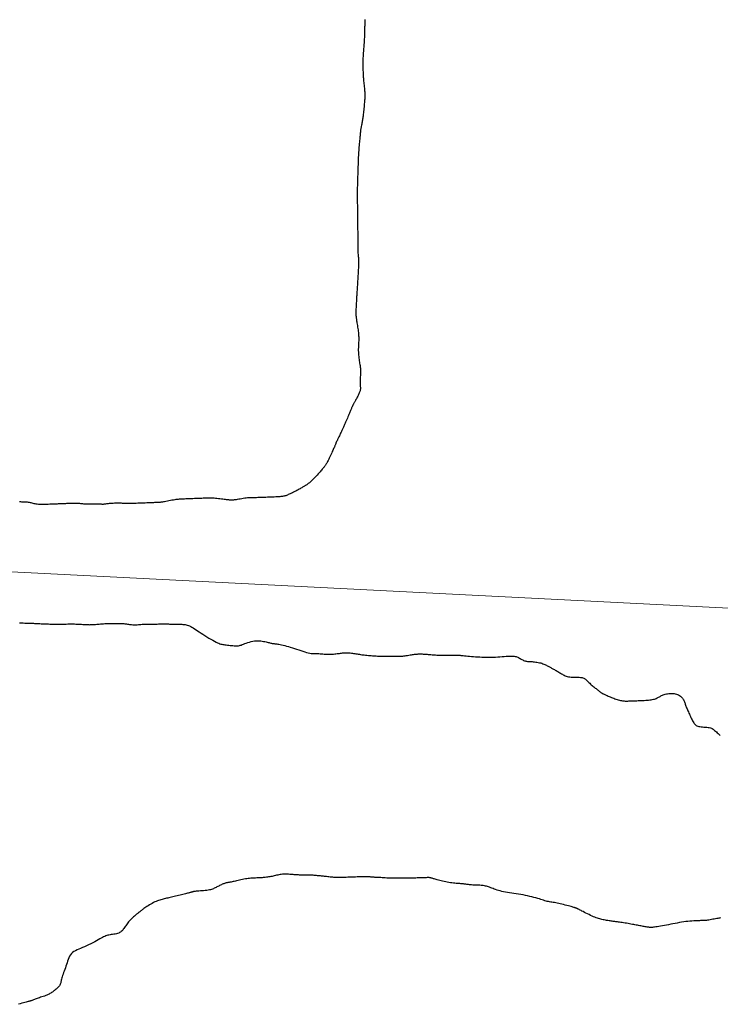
# Model space of a CAD drawing. Header units: millimetres. Extents: x 32690613 to 32693367, y 5343692 to 5344708.
# Tile 547 of 656: x 32692546 to 32692584, y 5344373 to 5344427. Entities that reach past the tile are written whole.
import ezdxf

# ---------------------------------------------------------------- set-up
doc = ezdxf.new("R2010")
doc.units = ezdxf.units.MM
doc.header["$LTSCALE"] = 20
doc.layers.get('0').update_dxf_attribs({"lineweight": 18})
doc.layers.get('Defpoints').update_dxf_attribs({"color": 11, "lineweight": 18})
doc.layers.add('02-DGM_HL_492.50', color=92, linetype='Continuous')
doc.layers.add('02-DGM_HL_493.00', color=102, linetype='Continuous')

# ---------------------------------------------------------------- blocks, each defined once
blk = doc.blocks.new('A$C78070446')
blk.add_line((4469498.77, 5342951.42), (4470248.353, 5342884.169))

msp = doc.modelspace()

# ---------------------------------------------------------------- linework, layer by layer
at = {"layer": '02-DGM_HL_492.50', "elevation": 492.5, "flags": 128}
for points in [[(32692564.862, 5344426.913), (32692564.86, 5344426.865), (32692564.859, 5344426.82), (32692564.857, 5344426.777), (32692564.856, 5344426.734), (32692564.855, 5344426.692), (32692564.854, 5344426.651), (32692564.853, 5344426.608), (32692564.852, 5344426.563), (32692564.85, 5344426.516), (32692564.849, 5344426.466), (32692564.847, 5344426.411), (32692564.846, 5344426.351), (32692564.844, 5344426.286), (32692564.842, 5344426.216), (32692564.84, 5344426.144), (32692564.838, 5344426.071), (32692564.835, 5344425.998), (32692564.833, 5344425.928), (32692564.83, 5344425.861), (32692564.828, 5344425.8), (32692564.825, 5344425.746), (32692564.823, 5344425.696), (32692564.82, 5344425.65), (32692564.816, 5344425.605), (32692564.813, 5344425.559), (32692564.808, 5344425.511), (32692564.804, 5344425.459), (32692564.798, 5344425.4), (32692564.792, 5344425.333), (32692564.785, 5344425.259), (32692564.778, 5344425.178), (32692564.771, 5344425.091), (32692564.765, 5344425), (32692564.76, 5344424.904), (32692564.755, 5344424.805), (32692564.752, 5344424.704), (32692564.75, 5344424.601), (32692564.75, 5344424.499), (32692564.751, 5344424.398), (32692564.753, 5344424.301), (32692564.755, 5344424.208), (32692564.758, 5344424.122), (32692564.761, 5344424.044), (32692564.763, 5344423.977), (32692564.766, 5344423.919), (32692564.768, 5344423.871), (32692564.77, 5344423.828), (32692564.772, 5344423.789), (32692564.774, 5344423.75), (32692564.778, 5344423.709), (32692564.782, 5344423.663), (32692564.787, 5344423.608), (32692564.793, 5344423.545), (32692564.8, 5344423.473), (32692564.808, 5344423.395), (32692564.816, 5344423.315), (32692564.824, 5344423.234), (32692564.832, 5344423.156), (32692564.84, 5344423.082), (32692564.846, 5344423.015), (32692564.851, 5344422.957), (32692564.855, 5344422.908), (32692564.859, 5344422.867), (32692564.861, 5344422.831), (32692564.862, 5344422.801), (32692564.863, 5344422.774), (32692564.863, 5344422.75), (32692564.863, 5344422.727), (32692564.862, 5344422.705), (32692564.861, 5344422.682), (32692564.86, 5344422.656), (32692564.858, 5344422.627), (32692564.855, 5344422.592), (32692564.852, 5344422.552), (32692564.848, 5344422.503), (32692564.843, 5344422.445), (32692564.837, 5344422.378), (32692564.83, 5344422.302), (32692564.823, 5344422.22), (32692564.816, 5344422.135), (32692564.808, 5344422.048), (32692564.8, 5344421.963), (32692564.792, 5344421.88), (32692564.784, 5344421.803), (32692564.777, 5344421.734), (32692564.77, 5344421.671), (32692564.762, 5344421.613), (32692564.755, 5344421.558), (32692564.747, 5344421.506), (32692564.739, 5344421.455), (32692564.73, 5344421.404), (32692564.721, 5344421.351), (32692564.71, 5344421.295), (32692564.699, 5344421.237), (32692564.687, 5344421.178), (32692564.676, 5344421.12), (32692564.665, 5344421.063), (32692564.654, 5344421.009), (32692564.645, 5344420.959), (32692564.637, 5344420.914), (32692564.63, 5344420.875), (32692564.625, 5344420.841), (32692564.621, 5344420.812), (32692564.619, 5344420.787), (32692564.616, 5344420.765), (32692564.615, 5344420.745), (32692564.614, 5344420.726), (32692564.612, 5344420.707), (32692564.611, 5344420.688), (32692564.609, 5344420.667), (32692564.607, 5344420.643), (32692564.604, 5344420.614), (32692564.601, 5344420.58), (32692564.597, 5344420.54), (32692564.592, 5344420.491), (32692564.586, 5344420.434), (32692564.579, 5344420.366), (32692564.571, 5344420.289), (32692564.563, 5344420.205), (32692564.554, 5344420.116), (32692564.545, 5344420.023), (32692564.537, 5344419.927), (32692564.529, 5344419.831), (32692564.522, 5344419.736), (32692564.515, 5344419.643), (32692564.51, 5344419.554), (32692564.505, 5344419.467), (32692564.502, 5344419.384), (32692564.498, 5344419.305), (32692564.496, 5344419.231), (32692564.493, 5344419.161), (32692564.491, 5344419.096), (32692564.489, 5344419.035), (32692564.487, 5344418.98), (32692564.486, 5344418.928), (32692564.484, 5344418.879), (32692564.482, 5344418.832), (32692564.481, 5344418.787), (32692564.48, 5344418.742), (32692564.478, 5344418.697), (32692564.477, 5344418.652), (32692564.475, 5344418.605), (32692564.474, 5344418.557), (32692564.472, 5344418.507), (32692564.47, 5344418.455), (32692564.469, 5344418.4), (32692564.467, 5344418.343), (32692564.465, 5344418.282), (32692564.463, 5344418.218), (32692564.46, 5344418.15), (32692564.458, 5344418.081), (32692564.456, 5344418.011), (32692564.454, 5344417.939), (32692564.451, 5344417.868), (32692564.449, 5344417.798), (32692564.447, 5344417.73), (32692564.445, 5344417.663), (32692564.443, 5344417.599), (32692564.441, 5344417.536), (32692564.439, 5344417.474), (32692564.438, 5344417.413), (32692564.437, 5344417.352), (32692564.437, 5344417.291), (32692564.437, 5344417.229), (32692564.438, 5344417.166), (32692564.439, 5344417.102), (32692564.441, 5344417.036), (32692564.442, 5344416.971), (32692564.445, 5344416.904), (32692564.447, 5344416.838), (32692564.45, 5344416.771), (32692564.452, 5344416.703), (32692564.455, 5344416.636), (32692564.457, 5344416.569), (32692564.46, 5344416.502), (32692564.462, 5344416.436), (32692564.464, 5344416.37), (32692564.465, 5344416.305), (32692564.466, 5344416.241), (32692564.466, 5344416.178), (32692564.466, 5344416.116), (32692564.465, 5344416.055), (32692564.464, 5344415.994), (32692564.463, 5344415.935), (32692564.462, 5344415.875), (32692564.461, 5344415.816), (32692564.46, 5344415.756), (32692564.459, 5344415.696), (32692564.46, 5344415.636), (32692564.46, 5344415.575), (32692564.462, 5344415.514), (32692564.463, 5344415.452), (32692564.465, 5344415.39), (32692564.468, 5344415.328), (32692564.47, 5344415.265), (32692564.472, 5344415.203), (32692564.475, 5344415.14), (32692564.477, 5344415.078), (32692564.479, 5344415.015), (32692564.481, 5344414.952), (32692564.483, 5344414.889), (32692564.484, 5344414.825), (32692564.485, 5344414.76), (32692564.485, 5344414.695), (32692564.484, 5344414.63), (32692564.483, 5344414.564), (32692564.482, 5344414.497), (32692564.481, 5344414.431), (32692564.48, 5344414.365), (32692564.48, 5344414.3), (32692564.48, 5344414.235), (32692564.482, 5344414.172), (32692564.485, 5344414.11), (32692564.489, 5344414.05), (32692564.494, 5344413.991), (32692564.499, 5344413.932), (32692564.504, 5344413.874), (32692564.509, 5344413.817), (32692564.513, 5344413.76), (32692564.516, 5344413.703), (32692564.517, 5344413.647), (32692564.518, 5344413.59), (32692564.517, 5344413.532), (32692564.515, 5344413.474), (32692564.513, 5344413.415), (32692564.509, 5344413.356), (32692564.506, 5344413.295), (32692564.502, 5344413.233), (32692564.498, 5344413.169), (32692564.494, 5344413.105), (32692564.49, 5344413.038), (32692564.486, 5344412.97), (32692564.482, 5344412.9), (32692564.478, 5344412.829), (32692564.473, 5344412.756), (32692564.469, 5344412.681), (32692564.464, 5344412.604), (32692564.459, 5344412.526), (32692564.455, 5344412.448), (32692564.45, 5344412.371), (32692564.445, 5344412.295), (32692564.441, 5344412.223), (32692564.437, 5344412.153), (32692564.433, 5344412.088), (32692564.429, 5344412.028), (32692564.426, 5344411.971), (32692564.422, 5344411.916), (32692564.419, 5344411.863), (32692564.416, 5344411.808), (32692564.412, 5344411.751), (32692564.409, 5344411.69), (32692564.405, 5344411.623), (32692564.4, 5344411.551), (32692564.396, 5344411.473), (32692564.391, 5344411.392), (32692564.386, 5344411.31), (32692564.382, 5344411.229), (32692564.377, 5344411.151), (32692564.374, 5344411.077), (32692564.371, 5344411.011), (32692564.369, 5344410.952), (32692564.368, 5344410.901), (32692564.368, 5344410.857), (32692564.368, 5344410.818), (32692564.369, 5344410.783), (32692564.37, 5344410.751), (32692564.373, 5344410.72), (32692564.375, 5344410.691), (32692564.378, 5344410.661), (32692564.382, 5344410.63), (32692564.386, 5344410.597), (32692564.391, 5344410.56), (32692564.397, 5344410.52), (32692564.404, 5344410.474), (32692564.412, 5344410.422), (32692564.42, 5344410.364), (32692564.43, 5344410.298), (32692564.441, 5344410.226), (32692564.452, 5344410.15), (32692564.464, 5344410.072), (32692564.475, 5344409.993), (32692564.486, 5344409.915), (32692564.495, 5344409.84), (32692564.504, 5344409.769), (32692564.511, 5344409.705), (32692564.517, 5344409.646), (32692564.521, 5344409.59), (32692564.523, 5344409.536), (32692564.525, 5344409.482), (32692564.525, 5344409.428), (32692564.524, 5344409.372), (32692564.522, 5344409.311), (32692564.519, 5344409.246), (32692564.515, 5344409.177), (32692564.511, 5344409.103), (32692564.507, 5344409.026), (32692564.504, 5344408.946), (32692564.502, 5344408.865), (32692564.502, 5344408.782), (32692564.504, 5344408.699), (32692564.509, 5344408.616), (32692564.515, 5344408.534), (32692564.524, 5344408.453), (32692564.533, 5344408.374), (32692564.544, 5344408.297), (32692564.555, 5344408.224), (32692564.566, 5344408.155), (32692564.576, 5344408.09), (32692564.586, 5344408.031), (32692564.595, 5344407.975), (32692564.603, 5344407.921), (32692564.609, 5344407.868), (32692564.615, 5344407.815), (32692564.618, 5344407.76), (32692564.62, 5344407.702), (32692564.621, 5344407.639), (32692564.62, 5344407.571), (32692564.617, 5344407.498), (32692564.614, 5344407.423), (32692564.61, 5344407.346), (32692564.606, 5344407.27), (32692564.602, 5344407.195), (32692564.6, 5344407.124), (32692564.599, 5344407.059), (32692564.6, 5344407), (32692564.602, 5344406.946), (32692564.605, 5344406.898), (32692564.608, 5344406.854), (32692564.611, 5344406.814), (32692564.614, 5344406.777), (32692564.616, 5344406.742), (32692564.616, 5344406.708), (32692564.614, 5344406.675), (32692564.61, 5344406.641), (32692564.603, 5344406.608), (32692564.595, 5344406.573), (32692564.584, 5344406.538), (32692564.571, 5344406.501), (32692564.555, 5344406.462), (32692564.537, 5344406.421), (32692564.517, 5344406.377), (32692564.495, 5344406.332), (32692564.471, 5344406.285), (32692564.446, 5344406.238), (32692564.422, 5344406.191), (32692564.397, 5344406.145), (32692564.373, 5344406.101), (32692564.35, 5344406.059), (32692564.329, 5344406.021), (32692564.31, 5344405.986), (32692564.292, 5344405.953), (32692564.276, 5344405.923), (32692564.261, 5344405.896), (32692564.247, 5344405.87), (32692564.234, 5344405.847), (32692564.222, 5344405.825), (32692564.21, 5344405.804), (32692564.199, 5344405.784), (32692564.189, 5344405.764), (32692564.179, 5344405.744), (32692564.168, 5344405.723), (32692564.158, 5344405.7), (32692564.147, 5344405.675), (32692564.135, 5344405.648), (32692564.123, 5344405.617), (32692564.11, 5344405.583), (32692564.095, 5344405.544), (32692564.079, 5344405.502), (32692564.061, 5344405.456), (32692564.04, 5344405.405), (32692564.018, 5344405.349), (32692563.992, 5344405.288), (32692563.964, 5344405.222), (32692563.934, 5344405.152), (32692563.903, 5344405.08), (32692563.87, 5344405.007), (32692563.838, 5344404.936), (32692563.807, 5344404.866), (32692563.778, 5344404.801), (32692563.751, 5344404.741), (32692563.727, 5344404.688), (32692563.705, 5344404.64), (32692563.686, 5344404.597), (32692563.667, 5344404.557), (32692563.65, 5344404.519), (32692563.633, 5344404.481), (32692563.616, 5344404.442), (32692563.597, 5344404.401), (32692563.577, 5344404.357), (32692563.556, 5344404.311), (32692563.534, 5344404.262), (32692563.511, 5344404.213), (32692563.489, 5344404.164), (32692563.467, 5344404.116), (32692563.445, 5344404.07), (32692563.424, 5344404.026), (32692563.405, 5344403.986), (32692563.387, 5344403.95), (32692563.37, 5344403.917), (32692563.355, 5344403.886), (32692563.34, 5344403.859), (32692563.328, 5344403.833), (32692563.316, 5344403.81), (32692563.306, 5344403.788), (32692563.297, 5344403.767), (32692563.289, 5344403.747), (32692563.281, 5344403.727), (32692563.274, 5344403.707), (32692563.266, 5344403.686), (32692563.257, 5344403.664), (32692563.247, 5344403.639), (32692563.236, 5344403.611), (32692563.224, 5344403.58), (32692563.209, 5344403.546), (32692563.192, 5344403.508), (32692563.174, 5344403.465), (32692563.153, 5344403.419), (32692563.13, 5344403.368), (32692563.104, 5344403.312), (32692563.077, 5344403.25), (32692563.047, 5344403.184), (32692563.015, 5344403.115), (32692562.982, 5344403.043), (32692562.949, 5344402.971), (32692562.916, 5344402.9), (32692562.883, 5344402.831), (32692562.852, 5344402.768), (32692562.822, 5344402.71), (32692562.795, 5344402.659), (32692562.771, 5344402.615), (32692562.748, 5344402.577), (32692562.726, 5344402.544), (32692562.705, 5344402.513), (32692562.685, 5344402.486), (32692562.666, 5344402.46), (32692562.646, 5344402.434), (32692562.626, 5344402.408), (32692562.605, 5344402.38), (32692562.581, 5344402.351), (32692562.555, 5344402.319), (32692562.526, 5344402.283), (32692562.493, 5344402.243), (32692562.455, 5344402.199), (32692562.411, 5344402.149), (32692562.361, 5344402.093), (32692562.306, 5344402.033), (32692562.248, 5344401.969), (32692562.188, 5344401.905), (32692562.128, 5344401.841), (32692562.068, 5344401.779), (32692562.011, 5344401.721), (32692561.958, 5344401.669), (32692561.909, 5344401.623), (32692561.866, 5344401.584), (32692561.826, 5344401.55), (32692561.791, 5344401.521), (32692561.758, 5344401.497), (32692561.729, 5344401.475), (32692561.702, 5344401.456), (32692561.677, 5344401.439), (32692561.653, 5344401.423), (32692561.63, 5344401.407), (32692561.606, 5344401.392), (32692561.582, 5344401.376), (32692561.555, 5344401.359), (32692561.526, 5344401.341), (32692561.493, 5344401.321), (32692561.455, 5344401.299), (32692561.413, 5344401.274), (32692561.365, 5344401.248), (32692561.314, 5344401.219), (32692561.26, 5344401.189), (32692561.203, 5344401.158), (32692561.143, 5344401.127), (32692561.083, 5344401.095), (32692561.022, 5344401.063), (32692560.96, 5344401.032), (32692560.9, 5344401.002), (32692560.84, 5344400.973), (32692560.781, 5344400.945), (32692560.725, 5344400.919), (32692560.671, 5344400.896), (32692560.619, 5344400.874), (32692560.571, 5344400.855), (32692560.527, 5344400.839), (32692560.484, 5344400.826), (32692560.443, 5344400.815), (32692560.401, 5344400.805), (32692560.357, 5344400.798), (32692560.31, 5344400.791), (32692560.257, 5344400.786), (32692560.199, 5344400.781), (32692560.133, 5344400.776), (32692560.06, 5344400.772), (32692559.981, 5344400.768), (32692559.897, 5344400.764), (32692559.809, 5344400.76), (32692559.719, 5344400.756), (32692559.626, 5344400.753), (32692559.533, 5344400.749), (32692559.439, 5344400.745), (32692559.347, 5344400.742), (32692559.256, 5344400.739), (32692559.169, 5344400.736), (32692559.085, 5344400.733), (32692559.006, 5344400.731), (32692558.933, 5344400.73), (32692558.866, 5344400.729), (32692558.807, 5344400.729), (32692558.754, 5344400.73), (32692558.704, 5344400.73), (32692558.656, 5344400.73), (32692558.607, 5344400.729), (32692558.556, 5344400.727), (32692558.499, 5344400.723), (32692558.436, 5344400.716), (32692558.365, 5344400.707), (32692558.286, 5344400.696), (32692558.204, 5344400.683), (32692558.12, 5344400.669), (32692558.037, 5344400.655), (32692557.956, 5344400.642), (32692557.881, 5344400.629), (32692557.814, 5344400.618), (32692557.757, 5344400.61), (32692557.709, 5344400.603), (32692557.668, 5344400.598), (32692557.634, 5344400.595), (32692557.604, 5344400.593), (32692557.579, 5344400.592), (32692557.555, 5344400.592), (32692557.532, 5344400.593), (32692557.508, 5344400.594), (32692557.483, 5344400.597), (32692557.455, 5344400.599), (32692557.424, 5344400.603), (32692557.387, 5344400.607), (32692557.344, 5344400.612), (32692557.294, 5344400.619), (32692557.236, 5344400.626), (32692557.169, 5344400.634), (32692557.094, 5344400.644), (32692557.014, 5344400.654), (32692556.931, 5344400.663), (32692556.847, 5344400.673), (32692556.765, 5344400.682), (32692556.685, 5344400.69), (32692556.61, 5344400.696), (32692556.543, 5344400.701), (32692556.481, 5344400.704), (32692556.423, 5344400.706), (32692556.368, 5344400.706), (32692556.314, 5344400.706), (32692556.26, 5344400.704), (32692556.203, 5344400.702), (32692556.143, 5344400.7), (32692556.078, 5344400.697), (32692556.009, 5344400.695), (32692555.935, 5344400.692), (32692555.859, 5344400.689), (32692555.78, 5344400.686), (32692555.698, 5344400.683), (32692555.616, 5344400.679), (32692555.533, 5344400.676), (32692555.449, 5344400.673), (32692555.367, 5344400.67), (32692555.286, 5344400.667), (32692555.207, 5344400.663), (32692555.13, 5344400.66), (32692555.056, 5344400.658), (32692554.987, 5344400.655), (32692554.922, 5344400.652), (32692554.862, 5344400.65), (32692554.805, 5344400.647), (32692554.751, 5344400.644), (32692554.697, 5344400.641), (32692554.642, 5344400.636), (32692554.585, 5344400.63), (32692554.524, 5344400.622), (32692554.457, 5344400.612), (32692554.383, 5344400.6), (32692554.304, 5344400.586), (32692554.222, 5344400.571), (32692554.139, 5344400.555), (32692554.057, 5344400.539), (32692553.978, 5344400.524), (32692553.905, 5344400.511), (32692553.838, 5344400.499), (32692553.781, 5344400.489), (32692553.731, 5344400.482), (32692553.688, 5344400.476), (32692553.652, 5344400.472), (32692553.62, 5344400.469), (32692553.591, 5344400.467), (32692553.565, 5344400.466), (32692553.539, 5344400.465), (32692553.514, 5344400.464), (32692553.488, 5344400.463), (32692553.459, 5344400.462), (32692553.427, 5344400.46), (32692553.39, 5344400.459), (32692553.347, 5344400.457), (32692553.298, 5344400.455), (32692553.24, 5344400.453), (32692553.173, 5344400.451), (32692553.098, 5344400.448), (32692553.015, 5344400.444), (32692552.927, 5344400.441), (32692552.835, 5344400.437), (32692552.738, 5344400.434), (32692552.64, 5344400.43), (32692552.54, 5344400.426), (32692552.44, 5344400.422), (32692552.342, 5344400.418), (32692552.246, 5344400.415), (32692552.153, 5344400.412), (32692552.065, 5344400.409), (32692551.983, 5344400.408), (32692551.907, 5344400.407), (32692551.84, 5344400.407), (32692551.782, 5344400.408), (32692551.731, 5344400.41), (32692551.685, 5344400.413), (32692551.641, 5344400.416), (32692551.598, 5344400.419), (32692551.552, 5344400.421), (32692551.503, 5344400.424), (32692551.448, 5344400.425), (32692551.384, 5344400.425), (32692551.314, 5344400.424), (32692551.24, 5344400.423), (32692551.163, 5344400.42), (32692551.086, 5344400.417), (32692551.011, 5344400.412), (32692550.939, 5344400.408), (32692550.873, 5344400.402), (32692550.815, 5344400.397), (32692550.763, 5344400.391), (32692550.717, 5344400.385), (32692550.676, 5344400.379), (32692550.639, 5344400.374), (32692550.605, 5344400.37), (32692550.572, 5344400.366), (32692550.541, 5344400.364), (32692550.51, 5344400.364), (32692550.477, 5344400.365), (32692550.443, 5344400.366), (32692550.405, 5344400.368), (32692550.364, 5344400.371), (32692550.318, 5344400.373), (32692550.266, 5344400.375), (32692550.207, 5344400.376), (32692550.141, 5344400.377), (32692550.069, 5344400.376), (32692549.992, 5344400.375), (32692549.913, 5344400.374), (32692549.834, 5344400.373), (32692549.756, 5344400.373), (32692549.68, 5344400.373), (32692549.609, 5344400.375), (32692549.544, 5344400.379), (32692549.485, 5344400.383), (32692549.428, 5344400.388), (32692549.374, 5344400.394), (32692549.32, 5344400.4), (32692549.266, 5344400.405), (32692549.209, 5344400.409), (32692549.149, 5344400.413), (32692549.084, 5344400.415), (32692549.015, 5344400.416), (32692548.944, 5344400.415), (32692548.871, 5344400.414), (32692548.798, 5344400.412), (32692548.727, 5344400.41), (32692548.658, 5344400.408), (32692548.593, 5344400.405), (32692548.533, 5344400.403), (32692548.477, 5344400.401), (32692548.424, 5344400.398), (32692548.371, 5344400.396), (32692548.319, 5344400.394), (32692548.266, 5344400.392), (32692548.209, 5344400.39), (32692548.149, 5344400.388), (32692548.084, 5344400.385), (32692548.015, 5344400.382), (32692547.942, 5344400.38), (32692547.865, 5344400.377), (32692547.786, 5344400.373), (32692547.704, 5344400.37), (32692547.622, 5344400.367), (32692547.539, 5344400.364), (32692547.456, 5344400.361), (32692547.373, 5344400.358), (32692547.292, 5344400.356), (32692547.212, 5344400.355), (32692547.136, 5344400.355), (32692547.062, 5344400.357), (32692546.992, 5344400.361), (32692546.927, 5344400.368), (32692546.867, 5344400.377), (32692546.81, 5344400.388), (32692546.757, 5344400.401), (32692546.706, 5344400.415), (32692546.657, 5344400.428), (32692546.607, 5344400.441), (32692546.558, 5344400.453), (32692546.506, 5344400.462), (32692546.453, 5344400.47), (32692546.397, 5344400.475), (32692546.339, 5344400.478), (32692546.28, 5344400.481), (32692546.219, 5344400.484), (32692546.157, 5344400.488), (32692546.095, 5344400.493), (32692546.032, 5344400.5), (32692545.969, 5344400.509)], [(32692545.955, 5344393.874), (32692546.011, 5344393.873), (32692546.08, 5344393.872), (32692546.158, 5344393.869), (32692546.244, 5344393.867), (32692546.333, 5344393.864), (32692546.424, 5344393.861), (32692546.511, 5344393.858), (32692546.593, 5344393.855), (32692546.667, 5344393.852), (32692546.729, 5344393.849), (32692546.783, 5344393.847), (32692546.83, 5344393.844), (32692546.874, 5344393.842), (32692546.918, 5344393.84), (32692546.963, 5344393.838), (32692547.013, 5344393.836), (32692547.071, 5344393.833), (32692547.139, 5344393.83), (32692547.214, 5344393.827), (32692547.295, 5344393.824), (32692547.379, 5344393.821), (32692547.464, 5344393.817), (32692547.547, 5344393.814), (32692547.626, 5344393.811), (32692547.698, 5344393.808), (32692547.761, 5344393.806), (32692547.818, 5344393.804), (32692547.87, 5344393.802), (32692547.919, 5344393.801), (32692547.967, 5344393.801), (32692548.016, 5344393.8), (32692548.07, 5344393.801), (32692548.129, 5344393.802), (32692548.195, 5344393.803), (32692548.268, 5344393.805), (32692548.346, 5344393.807), (32692548.43, 5344393.809), (32692548.516, 5344393.811), (32692548.605, 5344393.813), (32692548.695, 5344393.814), (32692548.786, 5344393.815), (32692548.875, 5344393.814), (32692548.964, 5344393.813), (32692549.05, 5344393.811), (32692549.133, 5344393.808), (32692549.213, 5344393.805), (32692549.288, 5344393.802), (32692549.359, 5344393.798), (32692549.425, 5344393.794), (32692549.485, 5344393.791), (32692549.539, 5344393.787), (32692549.589, 5344393.784), (32692549.636, 5344393.781), (32692549.68, 5344393.779), (32692549.721, 5344393.777), (32692549.762, 5344393.776), (32692549.802, 5344393.775), (32692549.842, 5344393.776), (32692549.884, 5344393.777), (32692549.927, 5344393.779), (32692549.972, 5344393.781), (32692550.02, 5344393.785), (32692550.071, 5344393.789), (32692550.126, 5344393.793), (32692550.186, 5344393.798), (32692550.251, 5344393.803), (32692550.32, 5344393.809), (32692550.394, 5344393.815), (32692550.47, 5344393.82), (32692550.549, 5344393.826), (32692550.63, 5344393.831), (32692550.713, 5344393.835), (32692550.796, 5344393.839), (32692550.879, 5344393.842), (32692550.962, 5344393.843), (32692551.043, 5344393.845), (32692551.122, 5344393.845), (32692551.199, 5344393.845), (32692551.273, 5344393.845), (32692551.342, 5344393.844), (32692551.407, 5344393.843), (32692551.468, 5344393.842), (32692551.523, 5344393.84), (32692551.576, 5344393.838), (32692551.626, 5344393.835), (32692551.675, 5344393.832), (32692551.723, 5344393.827), (32692551.771, 5344393.822), (32692551.821, 5344393.816), (32692551.872, 5344393.809), (32692551.926, 5344393.801), (32692551.981, 5344393.794), (32692552.038, 5344393.786), (32692552.097, 5344393.78), (32692552.157, 5344393.774), (32692552.218, 5344393.771), (32692552.28, 5344393.77), (32692552.343, 5344393.771), (32692552.407, 5344393.775), (32692552.471, 5344393.78), (32692552.536, 5344393.786), (32692552.601, 5344393.792), (32692552.667, 5344393.799), (32692552.733, 5344393.804), (32692552.799, 5344393.807), (32692552.865, 5344393.809), (32692552.931, 5344393.809), (32692552.997, 5344393.807), (32692553.062, 5344393.805), (32692553.128, 5344393.803), (32692553.192, 5344393.801), (32692553.256, 5344393.8), (32692553.319, 5344393.801), (32692553.381, 5344393.803), (32692553.442, 5344393.806), (32692553.503, 5344393.81), (32692553.563, 5344393.815), (32692553.623, 5344393.819), (32692553.683, 5344393.823), (32692553.743, 5344393.826), (32692553.804, 5344393.828), (32692553.865, 5344393.827), (32692553.926, 5344393.825), (32692553.988, 5344393.822), (32692554.05, 5344393.818), (32692554.112, 5344393.814), (32692554.175, 5344393.81), (32692554.237, 5344393.806), (32692554.3, 5344393.803), (32692554.363, 5344393.801), (32692554.425, 5344393.8), (32692554.487, 5344393.8), (32692554.549, 5344393.8), (32692554.611, 5344393.8), (32692554.672, 5344393.8), (32692554.732, 5344393.8), (32692554.791, 5344393.799), (32692554.85, 5344393.798), (32692554.908, 5344393.794), (32692554.966, 5344393.789), (32692555.025, 5344393.781), (32692555.084, 5344393.769), (32692555.144, 5344393.753), (32692555.205, 5344393.733), (32692555.268, 5344393.707), (32692555.332, 5344393.675), (32692555.4, 5344393.638), (32692555.47, 5344393.595), (32692555.545, 5344393.547), (32692555.624, 5344393.495), (32692555.708, 5344393.439), (32692555.798, 5344393.378), (32692555.894, 5344393.314), (32692555.997, 5344393.247), (32692556.105, 5344393.179), (32692556.215, 5344393.11), (32692556.326, 5344393.043), (32692556.434, 5344392.979), (32692556.537, 5344392.919), (32692556.634, 5344392.866), (32692556.721, 5344392.82), (32692556.798, 5344392.783), (32692556.865, 5344392.754), (32692556.926, 5344392.731), (32692556.982, 5344392.714), (32692557.035, 5344392.702), (32692557.088, 5344392.692), (32692557.144, 5344392.684), (32692557.203, 5344392.676), (32692557.269, 5344392.667), (32692557.34, 5344392.659), (32692557.414, 5344392.65), (32692557.489, 5344392.641), (32692557.563, 5344392.633), (32692557.635, 5344392.626), (32692557.702, 5344392.62), (32692557.763, 5344392.616), (32692557.817, 5344392.614), (32692557.865, 5344392.614), (32692557.908, 5344392.617), (32692557.951, 5344392.623), (32692557.993, 5344392.632), (32692558.039, 5344392.645), (32692558.089, 5344392.662), (32692558.147, 5344392.683), (32692558.213, 5344392.709), (32692558.287, 5344392.737), (32692558.367, 5344392.767), (32692558.452, 5344392.797), (32692558.541, 5344392.825), (32692558.633, 5344392.851), (32692558.725, 5344392.872), (32692558.817, 5344392.887), (32692558.907, 5344392.896), (32692558.995, 5344392.898), (32692559.081, 5344392.894), (32692559.163, 5344392.887), (32692559.242, 5344392.876), (32692559.317, 5344392.862), (32692559.387, 5344392.848), (32692559.453, 5344392.833), (32692559.514, 5344392.818), (32692559.569, 5344392.804), (32692559.621, 5344392.791), (32692559.668, 5344392.78), (32692559.712, 5344392.769), (32692559.753, 5344392.76), (32692559.791, 5344392.752), (32692559.827, 5344392.745), (32692559.861, 5344392.74), (32692559.895, 5344392.737), (32692559.93, 5344392.733), (32692559.967, 5344392.73), (32692560.007, 5344392.726), (32692560.052, 5344392.72), (32692560.103, 5344392.713), (32692560.162, 5344392.703), (32692560.23, 5344392.69), (32692560.305, 5344392.674), (32692560.388, 5344392.654), (32692560.478, 5344392.632), (32692560.574, 5344392.606), (32692560.675, 5344392.578), (32692560.782, 5344392.546), (32692560.893, 5344392.511), (32692561.007, 5344392.474), (32692561.123, 5344392.434), (32692561.239, 5344392.394), (32692561.354, 5344392.355), (32692561.465, 5344392.318), (32692561.572, 5344392.284), (32692561.671, 5344392.255), (32692561.763, 5344392.231), (32692561.845, 5344392.215), (32692561.919, 5344392.204), (32692561.986, 5344392.198), (32692562.048, 5344392.195), (32692562.108, 5344392.195), (32692562.166, 5344392.196), (32692562.225, 5344392.196), (32692562.286, 5344392.195), (32692562.35, 5344392.192), (32692562.418, 5344392.187), (32692562.489, 5344392.18), (32692562.561, 5344392.173), (32692562.635, 5344392.166), (32692562.71, 5344392.16), (32692562.785, 5344392.155), (32692562.859, 5344392.152), (32692562.933, 5344392.152), (32692563.005, 5344392.155), (32692563.075, 5344392.159), (32692563.145, 5344392.165), (32692563.213, 5344392.172), (32692563.279, 5344392.18), (32692563.344, 5344392.189), (32692563.407, 5344392.197), (32692563.468, 5344392.206), (32692563.528, 5344392.214), (32692563.587, 5344392.221), (32692563.645, 5344392.228), (32692563.703, 5344392.233), (32692563.761, 5344392.236), (32692563.819, 5344392.238), (32692563.878, 5344392.238), (32692563.937, 5344392.236), (32692563.998, 5344392.232), (32692564.059, 5344392.226), (32692564.121, 5344392.219), (32692564.183, 5344392.21), (32692564.245, 5344392.201), (32692564.308, 5344392.191), (32692564.371, 5344392.181), (32692564.434, 5344392.171), (32692564.497, 5344392.161), (32692564.561, 5344392.152), (32692564.626, 5344392.142), (32692564.692, 5344392.133), (32692564.76, 5344392.124), (32692564.83, 5344392.116), (32692564.902, 5344392.108), (32692564.976, 5344392.1), (32692565.052, 5344392.094), (32692565.129, 5344392.088), (32692565.205, 5344392.082), (32692565.28, 5344392.077), (32692565.353, 5344392.072), (32692565.422, 5344392.068), (32692565.488, 5344392.064), (32692565.548, 5344392.06), (32692565.604, 5344392.057), (32692565.658, 5344392.054), (32692565.711, 5344392.052), (32692565.764, 5344392.05), (32692565.819, 5344392.049), (32692565.877, 5344392.048), (32692565.939, 5344392.048), (32692566.006, 5344392.049), (32692566.077, 5344392.05), (32692566.151, 5344392.052), (32692566.227, 5344392.053), (32692566.302, 5344392.055), (32692566.375, 5344392.056), (32692566.445, 5344392.057), (32692566.511, 5344392.057), (32692566.571, 5344392.055), (32692566.626, 5344392.054), (32692566.677, 5344392.052), (32692566.727, 5344392.051), (32692566.776, 5344392.05), (32692566.826, 5344392.051), (32692566.879, 5344392.053), (32692566.935, 5344392.058), (32692566.996, 5344392.065), (32692567.061, 5344392.074), (32692567.129, 5344392.085), (32692567.199, 5344392.096), (32692567.269, 5344392.109), (32692567.339, 5344392.12), (32692567.406, 5344392.132), (32692567.47, 5344392.142), (32692567.53, 5344392.15), (32692567.586, 5344392.156), (32692567.639, 5344392.162), (32692567.689, 5344392.165), (32692567.737, 5344392.168), (32692567.782, 5344392.17), (32692567.827, 5344392.171), (32692567.87, 5344392.171), (32692567.913, 5344392.171), (32692567.957, 5344392.171), (32692568.001, 5344392.17), (32692568.047, 5344392.168), (32692568.096, 5344392.166), (32692568.148, 5344392.163), (32692568.204, 5344392.159), (32692568.264, 5344392.154), (32692568.329, 5344392.148), (32692568.399, 5344392.141), (32692568.474, 5344392.134), (32692568.552, 5344392.127), (32692568.634, 5344392.121), (32692568.718, 5344392.115), (32692568.805, 5344392.11), (32692568.895, 5344392.106), (32692568.985, 5344392.104), (32692569.076, 5344392.103), (32692569.166, 5344392.103), (32692569.253, 5344392.105), (32692569.338, 5344392.106), (32692569.417, 5344392.108), (32692569.491, 5344392.11), (32692569.557, 5344392.112), (32692569.616, 5344392.113), (32692569.667, 5344392.114), (32692569.711, 5344392.114), (32692569.751, 5344392.114), (32692569.785, 5344392.113), (32692569.817, 5344392.112), (32692569.845, 5344392.112), (32692569.873, 5344392.111), (32692569.9, 5344392.11), (32692569.928, 5344392.109), (32692569.957, 5344392.108), (32692569.99, 5344392.106), (32692570.028, 5344392.103), (32692570.071, 5344392.1), (32692570.121, 5344392.095), (32692570.179, 5344392.09), (32692570.246, 5344392.083), (32692570.322, 5344392.075), (32692570.406, 5344392.067), (32692570.497, 5344392.058), (32692570.594, 5344392.048), (32692570.697, 5344392.039), (32692570.804, 5344392.03), (32692570.916, 5344392.021), (32692571.03, 5344392.014), (32692571.147, 5344392.007), (32692571.266, 5344392.002), (32692571.388, 5344391.998), (32692571.511, 5344391.995), (32692571.634, 5344391.994), (32692571.759, 5344391.995), (32692571.884, 5344391.999), (32692572.009, 5344392.004), (32692572.132, 5344392.011), (32692572.253, 5344392.019), (32692572.369, 5344392.027), (32692572.481, 5344392.035), (32692572.586, 5344392.043), (32692572.683, 5344392.049), (32692572.771, 5344392.054), (32692572.85, 5344392.056), (32692572.919, 5344392.055), (32692572.981, 5344392.052), (32692573.037, 5344392.046), (32692573.088, 5344392.037), (32692573.135, 5344392.024), (32692573.181, 5344392.009), (32692573.227, 5344391.991), (32692573.272, 5344391.969), (32692573.319, 5344391.944), (32692573.365, 5344391.919), (32692573.412, 5344391.893), (32692573.458, 5344391.867), (32692573.504, 5344391.843), (32692573.548, 5344391.821), (32692573.591, 5344391.803), (32692573.633, 5344391.789), (32692573.674, 5344391.778), (32692573.715, 5344391.771), (32692573.757, 5344391.766), (32692573.8, 5344391.762), (32692573.847, 5344391.76), (32692573.897, 5344391.757), (32692573.952, 5344391.755), (32692574.011, 5344391.751), (32692574.075, 5344391.745), (32692574.142, 5344391.739), (32692574.211, 5344391.73), (32692574.28, 5344391.72), (32692574.349, 5344391.708), (32692574.417, 5344391.694), (32692574.482, 5344391.678), (32692574.543, 5344391.66), (32692574.601, 5344391.64), (32692574.655, 5344391.618), (32692574.706, 5344391.596), (32692574.755, 5344391.573), (32692574.8, 5344391.549), (32692574.844, 5344391.526), (32692574.885, 5344391.504), (32692574.924, 5344391.482), (32692574.961, 5344391.462), (32692574.998, 5344391.442), (32692575.035, 5344391.422), (32692575.072, 5344391.401), (32692575.109, 5344391.381), (32692575.149, 5344391.359), (32692575.19, 5344391.337), (32692575.234, 5344391.312), (32692575.28, 5344391.287), (32692575.328, 5344391.261), (32692575.377, 5344391.233), (32692575.426, 5344391.205), (32692575.476, 5344391.176), (32692575.525, 5344391.147), (32692575.574, 5344391.118), (32692575.621, 5344391.089), (32692575.669, 5344391.06), (32692575.717, 5344391.032), (32692575.766, 5344391.006), (32692575.818, 5344390.981), (32692575.873, 5344390.96), (32692575.933, 5344390.941), (32692575.998, 5344390.926), (32692576.07, 5344390.915), (32692576.145, 5344390.907), (32692576.224, 5344390.903), (32692576.303, 5344390.9), (32692576.382, 5344390.898), (32692576.459, 5344390.897), (32692576.531, 5344390.896), (32692576.597, 5344390.894), (32692576.656, 5344390.89), (32692576.709, 5344390.885), (32692576.755, 5344390.877), (32692576.797, 5344390.866), (32692576.836, 5344390.852), (32692576.872, 5344390.835), (32692576.907, 5344390.814), (32692576.941, 5344390.788), (32692576.976, 5344390.758), (32692577.012, 5344390.725), (32692577.048, 5344390.688), (32692577.086, 5344390.649), (32692577.125, 5344390.608), (32692577.165, 5344390.567), (32692577.206, 5344390.525), (32692577.249, 5344390.484), (32692577.293, 5344390.445), (32692577.337, 5344390.408), (32692577.382, 5344390.372), (32692577.427, 5344390.337), (32692577.47, 5344390.304), (32692577.512, 5344390.273), (32692577.552, 5344390.244), (32692577.589, 5344390.216), (32692577.622, 5344390.19), (32692577.653, 5344390.165), (32692577.681, 5344390.143), (32692577.707, 5344390.121), (32692577.731, 5344390.102), (32692577.754, 5344390.083), (32692577.776, 5344390.067), (32692577.798, 5344390.051), (32692577.819, 5344390.037), (32692577.841, 5344390.024), (32692577.865, 5344390.011), (32692577.89, 5344389.997), (32692577.918, 5344389.984), (32692577.95, 5344389.969), (32692577.985, 5344389.953), (32692578.025, 5344389.935), (32692578.07, 5344389.915), (32692578.119, 5344389.892), (32692578.173, 5344389.869), (32692578.23, 5344389.844), (32692578.289, 5344389.819), (32692578.351, 5344389.793), (32692578.414, 5344389.768), (32692578.477, 5344389.744), (32692578.54, 5344389.721), (32692578.603, 5344389.7), (32692578.666, 5344389.68), (32692578.727, 5344389.662), (32692578.787, 5344389.646), (32692578.845, 5344389.631), (32692578.901, 5344389.62), (32692578.955, 5344389.61), (32692579.006, 5344389.603), (32692579.056, 5344389.598), (32692579.104, 5344389.595), (32692579.153, 5344389.593), (32692579.204, 5344389.593), (32692579.256, 5344389.594), (32692579.312, 5344389.596), (32692579.372, 5344389.598), (32692579.437, 5344389.601), (32692579.507, 5344389.604), (32692579.58, 5344389.607), (32692579.657, 5344389.61), (32692579.736, 5344389.613), (32692579.817, 5344389.616), (32692579.9, 5344389.619), (32692579.983, 5344389.622), (32692580.066, 5344389.626), (32692580.149, 5344389.629), (32692580.23, 5344389.633), (32692580.309, 5344389.639), (32692580.385, 5344389.645), (32692580.459, 5344389.653), (32692580.528, 5344389.662), (32692580.592, 5344389.674), (32692580.652, 5344389.688), (32692580.707, 5344389.704), (32692580.758, 5344389.722), (32692580.805, 5344389.741), (32692580.85, 5344389.762), (32692580.893, 5344389.783), (32692580.935, 5344389.806), (32692580.976, 5344389.828), (32692581.017, 5344389.85), (32692581.058, 5344389.872), (32692581.101, 5344389.894), (32692581.146, 5344389.914), (32692581.194, 5344389.934), (32692581.244, 5344389.952), (32692581.299, 5344389.968), (32692581.359, 5344389.982), (32692581.423, 5344389.993), (32692581.492, 5344390.002), (32692581.563, 5344390.008), (32692581.636, 5344390.01), (32692581.708, 5344390.008), (32692581.78, 5344390.002), (32692581.849, 5344389.992), (32692581.915, 5344389.976), (32692581.976, 5344389.955), (32692582.032, 5344389.929), (32692582.083, 5344389.899), (32692582.129, 5344389.866), (32692582.171, 5344389.83), (32692582.208, 5344389.792), (32692582.241, 5344389.752), (32692582.27, 5344389.712), (32692582.295, 5344389.671), (32692582.316, 5344389.63), (32692582.334, 5344389.588), (32692582.351, 5344389.546), (32692582.366, 5344389.503), (32692582.381, 5344389.459), (32692582.396, 5344389.414), (32692582.412, 5344389.368), (32692582.43, 5344389.32), (32692582.449, 5344389.271), (32692582.47, 5344389.22), (32692582.492, 5344389.167), (32692582.515, 5344389.113), (32692582.54, 5344389.057), (32692582.566, 5344388.998), (32692582.593, 5344388.938), (32692582.62, 5344388.876), (32692582.649, 5344388.812), (32692582.678, 5344388.748), (32692582.708, 5344388.684), (32692582.738, 5344388.622), (32692582.767, 5344388.562), (32692582.797, 5344388.505), (32692582.826, 5344388.453), (32692582.855, 5344388.405), (32692582.884, 5344388.362), (32692582.914, 5344388.324), (32692582.948, 5344388.291), (32692582.985, 5344388.262), (32692583.028, 5344388.238), (32692583.076, 5344388.218), (32692583.132, 5344388.203), (32692583.196, 5344388.191), (32692583.266, 5344388.183), (32692583.341, 5344388.177), (32692583.418, 5344388.172), (32692583.496, 5344388.167), (32692583.571, 5344388.161), (32692583.644, 5344388.153), (32692583.71, 5344388.142), (32692583.77, 5344388.126), (32692583.823, 5344388.107), (32692583.871, 5344388.084), (32692583.917, 5344388.056), (32692583.96, 5344388.024), (32692584.003, 5344387.989), (32692584.048, 5344387.95), (32692584.095, 5344387.907), (32692584.145, 5344387.86), (32692584.199, 5344387.81), (32692584.255, 5344387.76), (32692584.313, 5344387.708)]]:
    msp.add_lwpolyline(points, dxfattribs=at)
at = {"layer": '02-DGM_HL_493.00', "elevation": 493, "flags": 128}
msp.add_lwpolyline([(32692584.317, 5344377.716), (32692584.275, 5344377.708), (32692584.229, 5344377.7), (32692584.177, 5344377.69), (32692584.119, 5344377.679), (32692584.053, 5344377.667), (32692583.982, 5344377.655), (32692583.907, 5344377.641), (32692583.831, 5344377.628), (32692583.755, 5344377.615), (32692583.682, 5344377.603), (32692583.614, 5344377.592), (32692583.553, 5344377.584), (32692583.5, 5344377.578), (32692583.454, 5344377.573), (32692583.411, 5344377.571), (32692583.371, 5344377.569), (32692583.33, 5344377.568), (32692583.286, 5344377.568), (32692583.236, 5344377.568), (32692583.178, 5344377.567), (32692583.111, 5344377.566), (32692583.034, 5344377.563), (32692582.948, 5344377.56), (32692582.855, 5344377.555), (32692582.756, 5344377.548), (32692582.652, 5344377.539), (32692582.542, 5344377.528), (32692582.43, 5344377.514), (32692582.314, 5344377.498), (32692582.197, 5344377.48), (32692582.079, 5344377.459), (32692581.959, 5344377.438), (32692581.839, 5344377.415), (32692581.719, 5344377.393), (32692581.6, 5344377.37), (32692581.482, 5344377.347), (32692581.366, 5344377.326), (32692581.252, 5344377.306), (32692581.143, 5344377.286), (32692581.04, 5344377.269), (32692580.944, 5344377.253), (32692580.855, 5344377.238), (32692580.777, 5344377.226), (32692580.709, 5344377.215), (32692580.652, 5344377.207), (32692580.605, 5344377.201), (32692580.566, 5344377.197), (32692580.532, 5344377.194), (32692580.501, 5344377.194), (32692580.471, 5344377.196), (32692580.439, 5344377.199), (32692580.403, 5344377.203), (32692580.362, 5344377.209), (32692580.315, 5344377.217), (32692580.264, 5344377.226), (32692580.209, 5344377.235), (32692580.15, 5344377.245), (32692580.09, 5344377.256), (32692580.028, 5344377.267), (32692579.965, 5344377.279), (32692579.902, 5344377.29), (32692579.838, 5344377.302), (32692579.774, 5344377.314), (32692579.708, 5344377.325), (32692579.64, 5344377.338), (32692579.571, 5344377.35), (32692579.498, 5344377.364), (32692579.423, 5344377.377), (32692579.344, 5344377.392), (32692579.263, 5344377.406), (32692579.181, 5344377.421), (32692579.099, 5344377.435), (32692579.019, 5344377.449), (32692578.943, 5344377.462), (32692578.871, 5344377.474), (32692578.804, 5344377.484), (32692578.745, 5344377.493), (32692578.691, 5344377.5), (32692578.641, 5344377.506), (32692578.594, 5344377.511), (32692578.548, 5344377.516), (32692578.502, 5344377.521), (32692578.453, 5344377.527), (32692578.402, 5344377.533), (32692578.346, 5344377.54), (32692578.286, 5344377.549), (32692578.223, 5344377.559), (32692578.157, 5344377.569), (32692578.091, 5344377.581), (32692578.024, 5344377.593), (32692577.959, 5344377.605), (32692577.894, 5344377.619), (32692577.832, 5344377.632), (32692577.772, 5344377.647), (32692577.712, 5344377.664), (32692577.651, 5344377.682), (32692577.589, 5344377.703), (32692577.523, 5344377.726), (32692577.454, 5344377.754), (32692577.379, 5344377.785), (32692577.299, 5344377.82), (32692577.215, 5344377.859), (32692577.129, 5344377.9), (32692577.043, 5344377.942), (32692576.959, 5344377.983), (32692576.88, 5344378.023), (32692576.807, 5344378.06), (32692576.743, 5344378.092), (32692576.69, 5344378.12), (32692576.645, 5344378.143), (32692576.61, 5344378.162), (32692576.581, 5344378.177), (32692576.557, 5344378.19), (32692576.539, 5344378.2), (32692576.524, 5344378.208), (32692576.51, 5344378.215), (32692576.498, 5344378.221), (32692576.486, 5344378.226), (32692576.474, 5344378.232), (32692576.462, 5344378.236), (32692576.45, 5344378.241), (32692576.437, 5344378.246), (32692576.424, 5344378.251), (32692576.409, 5344378.255), (32692576.393, 5344378.261), (32692576.374, 5344378.267), (32692576.351, 5344378.273), (32692576.324, 5344378.281), (32692576.29, 5344378.291), (32692576.25, 5344378.303), (32692576.201, 5344378.317), (32692576.143, 5344378.334), (32692576.075, 5344378.354), (32692575.998, 5344378.376), (32692575.915, 5344378.4), (32692575.827, 5344378.424), (32692575.736, 5344378.448), (32692575.645, 5344378.471), (32692575.555, 5344378.493), (32692575.469, 5344378.512), (32692575.387, 5344378.528), (32692575.31, 5344378.541), (32692575.237, 5344378.553), (32692575.168, 5344378.563), (32692575.101, 5344378.574), (32692575.036, 5344378.584), (32692574.972, 5344378.596), (32692574.909, 5344378.609), (32692574.846, 5344378.625), (32692574.781, 5344378.642), (32692574.715, 5344378.662), (32692574.645, 5344378.684), (32692574.572, 5344378.708), (32692574.494, 5344378.733), (32692574.409, 5344378.759), (32692574.318, 5344378.786), (32692574.22, 5344378.814), (32692574.114, 5344378.842), (32692574.003, 5344378.87), (32692573.886, 5344378.898), (32692573.766, 5344378.926), (32692573.643, 5344378.952), (32692573.518, 5344378.977), (32692573.393, 5344379), (32692573.267, 5344379.021), (32692573.142, 5344379.04), (32692573.019, 5344379.058), (32692572.898, 5344379.075), (32692572.78, 5344379.092), (32692572.666, 5344379.11), (32692572.557, 5344379.129), (32692572.453, 5344379.149), (32692572.355, 5344379.171), (32692572.263, 5344379.195), (32692572.176, 5344379.219), (32692572.094, 5344379.245), (32692572.018, 5344379.271), (32692571.945, 5344379.297), (32692571.876, 5344379.323), (32692571.811, 5344379.348), (32692571.749, 5344379.372), (32692571.689, 5344379.394), (32692571.632, 5344379.414), (32692571.575, 5344379.433), (32692571.518, 5344379.45), (32692571.461, 5344379.465), (32692571.403, 5344379.477), (32692571.343, 5344379.487), (32692571.281, 5344379.494), (32692571.217, 5344379.499), (32692571.151, 5344379.502), (32692571.085, 5344379.504), (32692571.018, 5344379.505), (32692570.952, 5344379.506), (32692570.887, 5344379.508), (32692570.823, 5344379.511), (32692570.761, 5344379.515), (32692570.702, 5344379.521), (32692570.645, 5344379.527), (32692570.589, 5344379.534), (32692570.536, 5344379.542), (32692570.485, 5344379.549), (32692570.437, 5344379.556), (32692570.39, 5344379.563), (32692570.345, 5344379.569), (32692570.301, 5344379.574), (32692570.257, 5344379.579), (32692570.212, 5344379.583), (32692570.165, 5344379.587), (32692570.114, 5344379.591), (32692570.06, 5344379.595), (32692570, 5344379.599), (32692569.934, 5344379.604), (32692569.863, 5344379.609), (32692569.787, 5344379.616), (32692569.708, 5344379.623), (32692569.625, 5344379.632), (32692569.541, 5344379.642), (32692569.455, 5344379.655), (32692569.369, 5344379.669), (32692569.283, 5344379.685), (32692569.199, 5344379.704), (32692569.116, 5344379.723), (32692569.036, 5344379.743), (32692568.96, 5344379.764), (32692568.888, 5344379.784), (32692568.822, 5344379.803), (32692568.761, 5344379.822), (32692568.707, 5344379.838), (32692568.659, 5344379.853), (32692568.616, 5344379.866), (32692568.579, 5344379.877), (32692568.546, 5344379.887), (32692568.517, 5344379.896), (32692568.492, 5344379.903), (32692568.469, 5344379.909), (32692568.449, 5344379.914), (32692568.43, 5344379.918), (32692568.409, 5344379.921), (32692568.384, 5344379.922), (32692568.355, 5344379.923), (32692568.319, 5344379.923), (32692568.274, 5344379.922), (32692568.218, 5344379.921), (32692568.15, 5344379.919), (32692568.073, 5344379.916), (32692567.989, 5344379.913), (32692567.903, 5344379.91), (32692567.816, 5344379.907), (32692567.732, 5344379.904), (32692567.655, 5344379.901), (32692567.586, 5344379.899), (32692567.53, 5344379.898), (32692567.484, 5344379.897), (32692567.448, 5344379.897), (32692567.419, 5344379.897), (32692567.396, 5344379.897), (32692567.378, 5344379.898), (32692567.363, 5344379.899), (32692567.349, 5344379.9), (32692567.334, 5344379.901), (32692567.318, 5344379.902), (32692567.298, 5344379.903), (32692567.274, 5344379.903), (32692567.244, 5344379.903), (32692567.206, 5344379.903), (32692567.159, 5344379.903), (32692567.103, 5344379.901), (32692567.034, 5344379.9), (32692566.956, 5344379.897), (32692566.87, 5344379.895), (32692566.777, 5344379.893), (32692566.678, 5344379.891), (32692566.576, 5344379.89), (32692566.473, 5344379.89), (32692566.369, 5344379.891), (32692566.266, 5344379.894), (32692566.166, 5344379.898), (32692566.069, 5344379.903), (32692565.976, 5344379.908), (32692565.888, 5344379.914), (32692565.807, 5344379.919), (32692565.732, 5344379.924), (32692565.665, 5344379.929), (32692565.607, 5344379.932), (32692565.556, 5344379.934), (32692565.511, 5344379.935), (32692565.471, 5344379.937), (32692565.435, 5344379.938), (32692565.402, 5344379.939), (32692565.371, 5344379.94), (32692565.339, 5344379.943), (32692565.307, 5344379.946), (32692565.272, 5344379.95), (32692565.236, 5344379.954), (32692565.196, 5344379.958), (32692565.152, 5344379.962), (32692565.104, 5344379.966), (32692565.05, 5344379.969), (32692564.991, 5344379.971), (32692564.925, 5344379.972), (32692564.854, 5344379.972), (32692564.777, 5344379.971), (32692564.696, 5344379.969), (32692564.612, 5344379.967), (32692564.526, 5344379.964), (32692564.437, 5344379.96), (32692564.348, 5344379.957), (32692564.259, 5344379.953), (32692564.171, 5344379.95), (32692564.084, 5344379.947), (32692564, 5344379.943), (32692563.92, 5344379.94), (32692563.843, 5344379.937), (32692563.772, 5344379.934), (32692563.706, 5344379.932), (32692563.647, 5344379.93), (32692563.592, 5344379.928), (32692563.542, 5344379.926), (32692563.494, 5344379.925), (32692563.446, 5344379.925), (32692563.397, 5344379.926), (32692563.347, 5344379.928), (32692563.292, 5344379.931), (32692563.232, 5344379.934), (32692563.169, 5344379.939), (32692563.102, 5344379.945), (32692563.033, 5344379.951), (32692562.964, 5344379.958), (32692562.895, 5344379.965), (32692562.827, 5344379.972), (32692562.763, 5344379.978), (32692562.702, 5344379.985), (32692562.644, 5344379.991), (32692562.589, 5344379.996), (32692562.535, 5344380.002), (32692562.483, 5344380.007), (32692562.43, 5344380.013), (32692562.377, 5344380.018), (32692562.323, 5344380.024), (32692562.267, 5344380.03), (32692562.21, 5344380.035), (32692562.151, 5344380.041), (32692562.09, 5344380.046), (32692562.029, 5344380.051), (32692561.967, 5344380.056), (32692561.905, 5344380.059), (32692561.842, 5344380.062), (32692561.78, 5344380.063), (32692561.717, 5344380.064), (32692561.655, 5344380.064), (32692561.593, 5344380.063), (32692561.532, 5344380.063), (32692561.471, 5344380.063), (32692561.411, 5344380.063), (32692561.351, 5344380.064), (32692561.292, 5344380.065), (32692561.234, 5344380.068), (32692561.176, 5344380.071), (32692561.118, 5344380.074), (32692561.059, 5344380.079), (32692561, 5344380.083), (32692560.939, 5344380.088), (32692560.877, 5344380.094), (32692560.814, 5344380.099), (32692560.749, 5344380.104), (32692560.683, 5344380.109), (32692560.616, 5344380.112), (32692560.549, 5344380.114), (32692560.482, 5344380.114), (32692560.415, 5344380.112), (32692560.349, 5344380.108), (32692560.283, 5344380.1), (32692560.219, 5344380.09), (32692560.155, 5344380.078), (32692560.092, 5344380.065), (32692560.029, 5344380.051), (32692559.967, 5344380.036), (32692559.905, 5344380.021), (32692559.843, 5344380.007), (32692559.781, 5344379.994), (32692559.719, 5344379.982), (32692559.657, 5344379.971), (32692559.596, 5344379.96), (32692559.535, 5344379.951), (32692559.474, 5344379.943), (32692559.414, 5344379.936), (32692559.355, 5344379.93), (32692559.296, 5344379.925), (32692559.238, 5344379.92), (32692559.181, 5344379.916), (32692559.123, 5344379.913), (32692559.064, 5344379.91), (32692559.005, 5344379.907), (32692558.945, 5344379.905), (32692558.883, 5344379.902), (32692558.82, 5344379.9), (32692558.755, 5344379.897), (32692558.688, 5344379.893), (32692558.619, 5344379.889), (32692558.548, 5344379.883), (32692558.474, 5344379.875), (32692558.399, 5344379.866), (32692558.321, 5344379.854), (32692558.241, 5344379.84), (32692558.16, 5344379.823), (32692558.079, 5344379.806), (32692557.999, 5344379.788), (32692557.92, 5344379.769), (32692557.845, 5344379.751), (32692557.775, 5344379.734), (32692557.71, 5344379.718), (32692557.651, 5344379.705), (32692557.598, 5344379.693), (32692557.55, 5344379.683), (32692557.507, 5344379.674), (32692557.468, 5344379.667), (32692557.432, 5344379.661), (32692557.398, 5344379.655), (32692557.366, 5344379.65), (32692557.334, 5344379.644), (32692557.304, 5344379.639), (32692557.273, 5344379.633), (32692557.241, 5344379.626), (32692557.209, 5344379.617), (32692557.174, 5344379.606), (32692557.138, 5344379.593), (32692557.098, 5344379.578), (32692557.056, 5344379.559), (32692557.01, 5344379.538), (32692556.963, 5344379.514), (32692556.914, 5344379.489), (32692556.864, 5344379.464), (32692556.815, 5344379.437), (32692556.765, 5344379.411), (32692556.717, 5344379.386), (32692556.67, 5344379.362), (32692556.623, 5344379.339), (32692556.576, 5344379.318), (32692556.526, 5344379.299), (32692556.473, 5344379.28), (32692556.416, 5344379.264), (32692556.353, 5344379.25), (32692556.283, 5344379.237), (32692556.205, 5344379.226), (32692556.122, 5344379.217), (32692556.035, 5344379.209), (32692555.947, 5344379.202), (32692555.86, 5344379.195), (32692555.778, 5344379.19), (32692555.701, 5344379.184), (32692555.634, 5344379.178), (32692555.577, 5344379.172), (32692555.53, 5344379.165), (32692555.49, 5344379.158), (32692555.457, 5344379.151), (32692555.429, 5344379.144), (32692555.404, 5344379.136), (32692555.38, 5344379.128), (32692555.356, 5344379.121), (32692555.331, 5344379.113), (32692555.303, 5344379.105), (32692555.272, 5344379.097), (32692555.238, 5344379.088), (32692555.198, 5344379.078), (32692555.153, 5344379.067), (32692555.102, 5344379.055), (32692555.044, 5344379.041), (32692554.978, 5344379.025), (32692554.906, 5344379.007), (32692554.829, 5344378.989), (32692554.749, 5344378.97), (32692554.667, 5344378.95), (32692554.585, 5344378.93), (32692554.503, 5344378.91), (32692554.424, 5344378.891), (32692554.348, 5344378.873), (32692554.276, 5344378.856), (32692554.207, 5344378.839), (32692554.14, 5344378.823), (32692554.075, 5344378.807), (32692554.012, 5344378.792), (32692553.949, 5344378.777), (32692553.887, 5344378.762), (32692553.825, 5344378.747), (32692553.763, 5344378.731), (32692553.7, 5344378.714), (32692553.636, 5344378.696), (32692553.571, 5344378.675), (32692553.504, 5344378.651), (32692553.436, 5344378.623), (32692553.365, 5344378.591), (32692553.293, 5344378.555), (32692553.219, 5344378.515), (32692553.145, 5344378.473), (32692553.072, 5344378.429), (32692553.002, 5344378.385), (32692552.936, 5344378.342), (32692552.874, 5344378.301), (32692552.818, 5344378.263), (32692552.77, 5344378.229), (32692552.727, 5344378.199), (32692552.691, 5344378.172), (32692552.659, 5344378.148), (32692552.631, 5344378.127), (32692552.607, 5344378.107), (32692552.584, 5344378.09), (32692552.564, 5344378.073), (32692552.544, 5344378.057), (32692552.524, 5344378.04), (32692552.503, 5344378.024), (32692552.482, 5344378.006), (32692552.458, 5344377.987), (32692552.433, 5344377.966), (32692552.404, 5344377.943), (32692552.371, 5344377.916), (32692552.335, 5344377.886), (32692552.294, 5344377.853), (32692552.251, 5344377.817), (32692552.206, 5344377.778), (32692552.16, 5344377.737), (32692552.113, 5344377.693), (32692552.066, 5344377.647), (32692552.02, 5344377.599), (32692551.976, 5344377.549), (32692551.934, 5344377.499), (32692551.893, 5344377.447), (32692551.853, 5344377.395), (32692551.815, 5344377.344), (32692551.778, 5344377.292), (32692551.743, 5344377.241), (32692551.709, 5344377.192), (32692551.675, 5344377.143), (32692551.642, 5344377.097), (32692551.607, 5344377.053), (32692551.571, 5344377.012), (32692551.532, 5344376.975), (32692551.49, 5344376.941), (32692551.442, 5344376.911), (32692551.389, 5344376.885), (32692551.329, 5344376.864), (32692551.265, 5344376.848), (32692551.196, 5344376.834), (32692551.125, 5344376.823), (32692551.054, 5344376.813), (32692550.984, 5344376.803), (32692550.915, 5344376.793), (32692550.851, 5344376.781), (32692550.791, 5344376.767), (32692550.735, 5344376.75), (32692550.68, 5344376.73), (32692550.624, 5344376.706), (32692550.567, 5344376.678), (32692550.504, 5344376.646), (32692550.436, 5344376.609), (32692550.359, 5344376.567), (32692550.272, 5344376.519), (32692550.177, 5344376.468), (32692550.075, 5344376.413), (32692549.968, 5344376.356), (32692549.857, 5344376.299), (32692549.744, 5344376.243), (32692549.631, 5344376.19), (32692549.519, 5344376.139), (32692549.41, 5344376.093), (32692549.305, 5344376.05), (32692549.204, 5344376.009), (32692549.109, 5344375.967), (32692549.02, 5344375.923), (32692548.939, 5344375.875), (32692548.865, 5344375.822), (32692548.8, 5344375.761), (32692548.745, 5344375.692), (32692548.698, 5344375.615), (32692548.657, 5344375.532), (32692548.622, 5344375.444), (32692548.591, 5344375.353), (32692548.562, 5344375.259), (32692548.534, 5344375.165), (32692548.505, 5344375.071), (32692548.474, 5344374.979), (32692548.442, 5344374.89), (32692548.41, 5344374.803), (32692548.378, 5344374.72), (32692548.348, 5344374.641), (32692548.32, 5344374.565), (32692548.295, 5344374.494), (32692548.274, 5344374.428), (32692548.258, 5344374.368), (32692548.246, 5344374.312), (32692548.235, 5344374.26), (32692548.226, 5344374.212), (32692548.216, 5344374.167), (32692548.204, 5344374.124), (32692548.19, 5344374.083), (32692548.17, 5344374.043), (32692548.145, 5344374.004), (32692548.115, 5344373.965), (32692548.08, 5344373.927), (32692548.043, 5344373.89), (32692548.003, 5344373.853), (32692547.962, 5344373.818), (32692547.921, 5344373.783), (32692547.88, 5344373.75), (32692547.84, 5344373.717), (32692547.8, 5344373.686), (32692547.761, 5344373.656), (32692547.72, 5344373.627), (32692547.676, 5344373.598), (32692547.63, 5344373.571), (32692547.579, 5344373.544), (32692547.523, 5344373.517), (32692547.462, 5344373.492), (32692547.396, 5344373.466), (32692547.327, 5344373.441), (32692547.256, 5344373.417), (32692547.185, 5344373.394), (32692547.115, 5344373.371), (32692547.047, 5344373.349), (32692546.983, 5344373.327), (32692546.924, 5344373.306), (32692546.869, 5344373.286), (32692546.819, 5344373.267), (32692546.774, 5344373.249), (32692546.732, 5344373.233), (32692546.694, 5344373.217), (32692546.659, 5344373.203), (32692546.627, 5344373.191), (32692546.597, 5344373.18), (32692546.568, 5344373.17), (32692546.538, 5344373.161), (32692546.507, 5344373.152), (32692546.471, 5344373.143), (32692546.43, 5344373.132), (32692546.381, 5344373.121), (32692546.324, 5344373.107), (32692546.257, 5344373.09), (32692546.181, 5344373.071), (32692546.096, 5344373.048), (32692546.004, 5344373.02), (32692545.906, 5344372.987)], dxfattribs=at)

# ---------------------------------------------------------------- block references
at = {"layer": 'Defpoints', "rotation": 2.237485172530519}
msp.add_blockref('A$C78070446', (28434719.524, -168960.664), dxfattribs=at)

doc.saveas('drawing.dxf')
